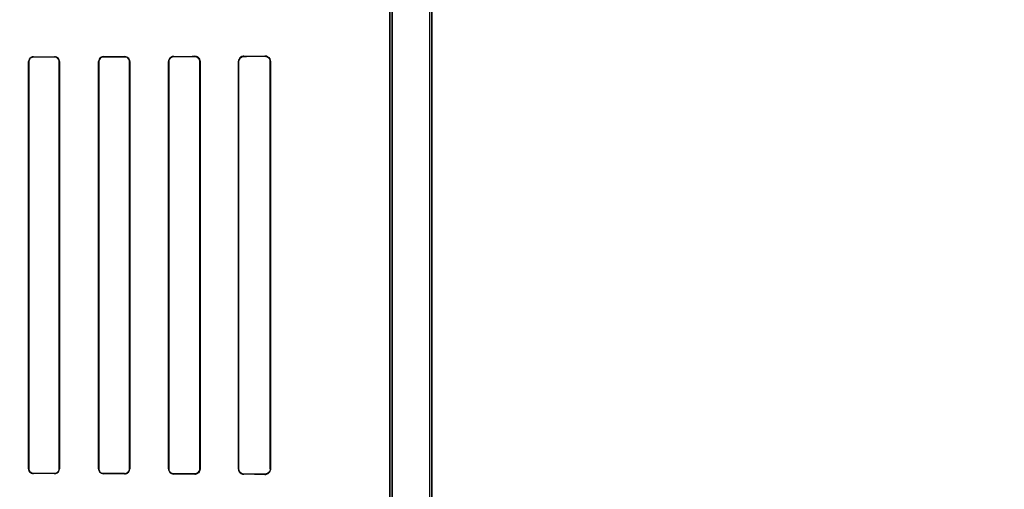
# Model space of a CAD drawing. Header units: millimetres. Extents: x 0 to 297, y 0 to 210.
# Tile 363 of 455: x 242.733 to 243.225, y 157.54 to 157.774. Entities that reach past the tile are written whole.
import ezdxf

# ---------------------------------------------------------------- set-up
doc = ezdxf.new("R2010")
doc.units = ezdxf.units.MM
doc.header["$LTSCALE"] = 16.335
doc.layers.get('0').update_dxf_attribs({"linetype": 'CONTINUOUS'})
for name, color, linetype in [('AXES_REF', 7, 'CONTINUOUS'), ('INTFCLR_1', 7, 'CONTINUOUS'), ('INTFCLR_72935', 7, 'CONTINUOUS')]:
    doc.layers.add(name, color=color, linetype=linetype)

msp = doc.modelspace()

# ---------------------------------------------------------------- linework, layer by layer
at = {"color": 7, "linetype": 'Continuous'}
for radius in [6.78708, 6.7865, 6.74304]:
    msp.add_circle((241.48891, 154.71148), radius, dxfattribs=at)
msp.add_arc((241.48891, 154.71148), 6.72, 278.277129, 261.722871, dxfattribs=at)
at = {"layer": 'AXES_REF', "color": 9, "linetype": 'Continuous'}
msp.add_circle((241.48891, 154.71148), 4.15, dxfattribs=at)
at = {"layer": 'AXES_REF', "color": 7, "linetype": 'Continuous'}
msp.add_arc((241.48891, 154.71148), 6.874, 113.082685, 66.917315, dxfattribs=at)
at = {"layer": 'AXES_REF', "color": 9, "linetype": 'Continuous'}
msp.add_arc((241.48891, 154.71148), 6.19116, 94.411812, 85.588188, dxfattribs=at)
at = {"layer": 'INTFCLR_1', "color": 6, "linetype": 'Continuous'}
for p, q in [((242.93796, 159.03048), (242.93796, 157.16147)), ((242.93919, 159.03047), (242.93919, 157.16147)), ((242.91819, 158.37778), (242.91819, 157.53415)), ((242.91943, 157.53415), (242.91943, 158.37778)), ((242.73796, 157.75297), (242.73796, 157.54997)), ((242.73804, 157.75297), (242.73804, 157.54997)), ((242.7532, 157.54997), (242.7532, 157.75297)), ((242.75329, 157.54997), (242.75329, 157.75297)), ((242.77287, 157.75297), (242.77287, 157.54997)), ((242.77296, 157.75297), (242.77296, 157.54997)), ((242.78829, 157.54997), (242.78829, 157.75297)), ((242.78838, 157.54997), (242.78838, 157.75297)), ((242.80777, 157.75297), (242.80777, 157.54997)), ((242.80787, 157.75297), (242.80787, 157.54997)), ((242.82339, 157.54997), (242.82339, 157.75297)), ((242.8235, 157.54997), (242.8235, 157.75297)), ((242.84263, 157.75297), (242.84263, 157.54997)), ((242.84275, 157.75297), (242.84275, 157.54997)), ((242.85853, 157.54997), (242.85853, 157.75297)), ((242.85866, 157.54997), (242.85866, 157.75297))]:
    msp.add_line(p, q, dxfattribs=at)
at = {"layer": 'INTFCLR_1', "color": 9, "linetype": 'Continuous'}
for p, q in [((242.74036, 157.75529), (242.74036, 157.75537)), ((242.75086, 157.7554), (242.75086, 157.75531)), ((242.77536, 157.75537), (242.77536, 157.75546)), ((242.78586, 157.75549), (242.78586, 157.75539)), ((242.81036, 157.75546), (242.81036, 157.75556)), ((242.82086, 157.7556), (242.82086, 157.7555)), ((242.84536, 157.75559), (242.84536, 157.7557)), ((242.85586, 157.75576), (242.85586, 157.75563)), ((242.73796, 157.75297), (242.73804, 157.75297)), ((242.7532, 157.75297), (242.75329, 157.75297)), ((242.77287, 157.75297), (242.77296, 157.75297)), ((242.78829, 157.75297), (242.78838, 157.75297)), ((242.80777, 157.75297), (242.80787, 157.75297)), ((242.82339, 157.75297), (242.8235, 157.75297)), ((242.84263, 157.75297), (242.84275, 157.75297)), ((242.85853, 157.75297), (242.85866, 157.75297)), ((242.73804, 157.54997), (242.73796, 157.54997)), ((242.75329, 157.54997), (242.7532, 157.54997)), ((242.77296, 157.54997), (242.77287, 157.54997)), ((242.78838, 157.54997), (242.78829, 157.54997)), ((242.80787, 157.54997), (242.80777, 157.54997)), ((242.8235, 157.54997), (242.82339, 157.54997)), ((242.84275, 157.54997), (242.84263, 157.54997)), ((242.85866, 157.54997), (242.85853, 157.54997)), ((242.74036, 157.54756), (242.74036, 157.54765)), ((242.75086, 157.54763), (242.75086, 157.54754)), ((242.77536, 157.54748), (242.77536, 157.54757)), ((242.78586, 157.54754), (242.78586, 157.54745)), ((242.81036, 157.54737), (242.81036, 157.54747)), ((242.82086, 157.54744), (242.82086, 157.54733)), ((242.84536, 157.54723), (242.84536, 157.54735)), ((242.85586, 157.5473), (242.85586, 157.54718))]:
    msp.add_line(p, q, dxfattribs=at)
at = {"layer": 'INTFCLR_1', "color": 7, "linetype": 'Continuous'}
msp.add_lwpolyline([(242.82173, 157.54748), (242.82164, 157.54745), (242.82155, 157.54742), (242.82145, 157.5474), (242.82136, 157.54738), (242.82126, 157.54736), (242.82116, 157.54735), (242.82106, 157.54734), (242.82096, 157.54734), (242.82086, 157.54733)], dxfattribs=at)
at = {"layer": 'INTFCLR_1', "color": 6, "linetype": 'Continuous'}
for centre, major_axis, start_param, end_param in [((242.55311, 157.75647), (0.36509, 0), -1.032246, -0.998394), ((242.55311, 157.75647), (0.38609, 0), -1.064439, -1.033062), ((242.55311, 157.75647), (0.36509, 0), -0.9163, -0.879521), ((242.55311, 157.75647), (0.38609, 0), -0.9574, -0.923735), ((242.55311, 157.75647), (0.36509, 0), -0.788898, -0.747504), ((242.55311, 157.75647), (0.38609, 0), -0.841558, -0.804464), ((242.55311, 157.75647), (0.36509, 0), -0.642675, -0.593022), ((242.55311, 157.75647), (0.38609, 0), -0.712156, -0.66947), ((242.55311, 157.54647), (0.38609, 0), 1.033062, 1.064439), ((242.55311, 157.54647), (0.36509, 0), 0.998394, 1.032246), ((242.55311, 157.54647), (0.38609, 0), 0.923735, 0.9574), ((242.55311, 157.54647), (0.36509, 0), 0.879521, 0.9163), ((242.55311, 157.54647), (0.38609, 0), 0.804464, 0.841558), ((242.55311, 157.54647), (0.36509, 0), 0.747504, 0.788898), ((242.55311, 157.54647), (0.38609, 0), 0.66947, 0.712156), ((242.55311, 157.54647), (0.36509, 0), 0.593022, 0.642675)]:
    msp.add_ellipse(centre, major_axis=major_axis, ratio=0.003491, start_param=start_param, end_param=end_param, dxfattribs=at)
for points, knots in [([(242.74036, 157.75537), (242.73978, 157.75537), (242.73851, 157.7549), (242.73796, 157.75361), (242.73796, 157.75297)], [0, 0, 0, 0, 0.47334, 1, 1, 1, 1]), ([(242.74036, 157.75529), (242.73988, 157.75529), (242.73867, 157.75492), (242.73804, 157.75367), (242.73804, 157.75297)], [0, 0, 0, 0, 0.401644, 1, 1, 1, 1]), ([(242.75329, 157.75297), (242.75329, 157.75349), (242.75288, 157.75476), (242.75157, 157.7554), (242.75086, 157.7554)], [0, 0, 0, 0, 0.419413, 1, 1, 1, 1]), ([(242.7532, 157.75297), (242.7532, 157.75347), (242.75281, 157.7547), (242.75155, 157.75531), (242.75086, 157.75531)], [0, 0, 0, 0, 0.422805, 1, 1, 1, 1]), ([(242.77536, 157.75546), (242.77488, 157.75546), (242.7736, 157.7551), (242.77287, 157.75376), (242.77287, 157.75297)], [0, 0, 0, 0, 0.373746, 1, 1, 1, 1]), ([(242.77536, 157.75537), (242.77491, 157.75537), (242.77367, 157.75503), (242.77296, 157.75373), (242.77296, 157.75297)], [0, 0, 0, 0, 0.369219, 1, 1, 1, 1]), ([(242.78838, 157.75297), (242.78838, 157.75349), (242.78798, 157.7548), (242.78662, 157.75549), (242.78586, 157.75549)], [0, 0, 0, 0, 0.405294, 1, 1, 1, 1]), ([(242.78829, 157.75297), (242.78829, 157.75348), (242.78789, 157.75475), (242.78658, 157.75539), (242.78586, 157.75539)], [0, 0, 0, 0, 0.4116, 1, 1, 1, 1]), ([(242.81036, 157.75556), (242.80984, 157.75556), (242.80849, 157.75516), (242.80777, 157.75377), (242.80777, 157.75297)], [0, 0, 0, 0, 0.394588, 1, 1, 1, 1]), ([(242.81036, 157.75546), (242.80984, 157.75546), (242.80854, 157.75506), (242.80787, 157.75372), (242.80787, 157.75297)], [0, 0, 0, 0, 0.409287, 1, 1, 1, 1]), ([(242.8235, 157.75297), (242.8235, 157.75347), (242.82312, 157.75484), (242.82169, 157.75561), (242.82086, 157.7556)], [0, 0, 0, 0, 0.376083, 1, 1, 1, 1]), ([(242.82339, 157.75297), (242.82339, 157.75347), (242.82301, 157.75479), (242.82164, 157.7555), (242.82086, 157.7555)], [0, 0, 0, 0, 0.392608, 1, 1, 1, 1]), ([(242.84536, 157.7557), (242.84485, 157.7557), (242.84344, 157.75532), (242.84263, 157.75385), (242.84263, 157.75297)], [0, 0, 0, 0, 0.364649, 1, 1, 1, 1]), ([(242.84536, 157.75559), (242.84489, 157.75559), (242.84355, 157.75524), (242.84275, 157.75383), (242.84275, 157.75297)], [0, 0, 0, 0, 0.351042, 1, 1, 1, 1]), ([(242.85866, 157.75297), (242.85866, 157.75345), (242.85831, 157.75489), (242.85679, 157.75576), (242.85586, 157.75576)], [0, 0, 0, 0, 0.340507, 1, 1, 1, 1]), ([(242.85853, 157.75297), (242.85853, 157.75346), (242.85817, 157.75484), (242.85672, 157.75564), (242.85586, 157.75563)], [0, 0, 0, 0, 0.359845, 1, 1, 1, 1]), ([(242.73796, 157.54997), (242.73796, 157.54945), (242.73836, 157.54819), (242.73965, 157.54756), (242.74036, 157.54756)], [0, 0, 0, 0, 0.424164, 1, 1, 1, 1]), ([(242.73804, 157.54997), (242.73804, 157.54946), (242.73844, 157.54825), (242.73968, 157.54765), (242.74036, 157.54765)], [0, 0, 0, 0, 0.426865, 1, 1, 1, 1]), ([(242.75086, 157.54763), (242.75142, 157.54762), (242.75267, 157.54809), (242.7532, 157.54934), (242.7532, 157.54997)], [0, 0, 0, 0, 0.47417, 1, 1, 1, 1]), ([(242.75086, 157.54754), (242.75131, 157.54754), (242.75257, 157.54787), (242.75329, 157.54919), (242.75329, 157.54997)], [0, 0, 0, 0, 0.365847, 1, 1, 1, 1]), ([(242.77287, 157.54997), (242.77287, 157.54945), (242.77328, 157.54815), (242.77461, 157.54748), (242.77536, 157.54748)], [0, 0, 0, 0, 0.412854, 1, 1, 1, 1]), ([(242.77296, 157.54997), (242.77296, 157.54946), (242.77336, 157.54821), (242.77465, 157.54757), (242.77536, 157.54757)], [0, 0, 0, 0, 0.417006, 1, 1, 1, 1]), ([(242.78586, 157.54754), (242.78632, 157.54754), (242.78758, 157.54789), (242.78829, 157.5492), (242.78829, 157.54997)], [0, 0, 0, 0, 0.373842, 1, 1, 1, 1]), ([(242.78586, 157.54745), (242.78634, 157.54745), (242.78765, 157.54781), (242.78838, 157.54917), (242.78838, 157.54997)], [0, 0, 0, 0, 0.379371, 1, 1, 1, 1]), ([(242.80777, 157.54997), (242.80777, 157.54945), (242.80816, 157.5481), (242.80956, 157.54738), (242.81036, 157.54737)], [0, 0, 0, 0, 0.39343, 1, 1, 1, 1]), ([(242.80787, 157.54997), (242.80787, 157.54946), (242.80826, 157.54816), (242.8096, 157.54748), (242.81036, 157.54747)], [0, 0, 0, 0, 0.402384, 1, 1, 1, 1]), ([(242.82086, 157.54744), (242.82136, 157.54744), (242.82268, 157.54782), (242.82339, 157.54919), (242.82339, 157.54997)], [0, 0, 0, 0, 0.39382, 1, 1, 1, 1]), ([(242.84263, 157.54997), (242.84263, 157.54947), (242.843, 157.54806), (242.84447, 157.54724), (242.84536, 157.54723)], [0, 0, 0, 0, 0.358968, 1, 1, 1, 1]), ([(242.84275, 157.54997), (242.84275, 157.54947), (242.84312, 157.54812), (242.84452, 157.54735), (242.84536, 157.54735)], [0, 0, 0, 0, 0.373103, 1, 1, 1, 1]), ([(242.85586, 157.54718), (242.8564, 157.54718), (242.85785, 157.54758), (242.85866, 157.54909), (242.85866, 157.54997)], [0, 0, 0, 0, 0.380109, 1, 1, 1, 1]), ([(242.85853, 157.54997), (242.85853, 157.54948), (242.85817, 157.5481), (242.85672, 157.5473), (242.85586, 157.5473)], [0, 0, 0, 0, 0.359689, 1, 1, 1, 1])]:
    msp.add_open_spline(points, degree=3, knots=knots, dxfattribs=at)
at = {"layer": 'INTFCLR_1', "color": 7, "linetype": 'Continuous'}
msp.add_open_spline([(242.82086, 157.54733), (242.8214, 157.54734), (242.82277, 157.54774), (242.82351, 157.54917), (242.8235, 157.54997)], degree=3, knots=[0, 0, 0, 0, 0.401573, 1, 1, 1, 1], dxfattribs=at)
at = {"layer": 'INTFCLR_72935', "color": 6, "linetype": 'Continuous'}
for p, q in [((242.93796, 159.03049), (242.93796, 157.16147)), ((242.93919, 157.16147), (242.93919, 159.03047)), ((242.91819, 157.5321), (242.91819, 158.37983)), ((242.91943, 158.38108), (242.91943, 157.53085)), ((242.73796, 157.54997), (242.73796, 157.75297)), ((242.73804, 157.54997), (242.73804, 157.75297)), ((242.7532, 157.75297), (242.7532, 157.54997)), ((242.75329, 157.75297), (242.75329, 157.54997)), ((242.77287, 157.54997), (242.77287, 157.75297)), ((242.77296, 157.54997), (242.77296, 157.75297)), ((242.78829, 157.75297), (242.78829, 157.54997)), ((242.78838, 157.75297), (242.78838, 157.54997)), ((242.80777, 157.54997), (242.80777, 157.75297)), ((242.80787, 157.54997), (242.80787, 157.75297)), ((242.82339, 157.75297), (242.82339, 157.54997)), ((242.8235, 157.75297), (242.8235, 157.54997)), ((242.84263, 157.54997), (242.84263, 157.75297)), ((242.84275, 157.54997), (242.84275, 157.75297)), ((242.85853, 157.75297), (242.85853, 157.54997)), ((242.85866, 157.75297), (242.85866, 157.54997))]:
    msp.add_line(p, q, dxfattribs=at)
at = {"layer": 'INTFCLR_72935', "color": 9, "linetype": 'Continuous'}
for p, q in [((242.74036, 157.75537), (242.74036, 157.75529)), ((242.75086, 157.75531), (242.75086, 157.7554)), ((242.77536, 157.75546), (242.77536, 157.75537)), ((242.78586, 157.75539), (242.78586, 157.75549)), ((242.81036, 157.75556), (242.81036, 157.75546)), ((242.82086, 157.7555), (242.82086, 157.7556)), ((242.84536, 157.7557), (242.84536, 157.75559)), ((242.85586, 157.75563), (242.85586, 157.75576)), ((242.73804, 157.75297), (242.73796, 157.75297)), ((242.75329, 157.75297), (242.7532, 157.75297)), ((242.77296, 157.75297), (242.77287, 157.75297)), ((242.78838, 157.75297), (242.78829, 157.75297)), ((242.80787, 157.75297), (242.80777, 157.75297)), ((242.8235, 157.75297), (242.82339, 157.75297)), ((242.84275, 157.75297), (242.84263, 157.75297)), ((242.85866, 157.75297), (242.85853, 157.75297)), ((242.73796, 157.54997), (242.73804, 157.54997)), ((242.7532, 157.54997), (242.75329, 157.54997)), ((242.77287, 157.54997), (242.77296, 157.54997)), ((242.78829, 157.54997), (242.78838, 157.54997)), ((242.80777, 157.54997), (242.80787, 157.54997)), ((242.82339, 157.54997), (242.8235, 157.54997)), ((242.84263, 157.54997), (242.84275, 157.54997)), ((242.85853, 157.54997), (242.85866, 157.54997)), ((242.74036, 157.54765), (242.74036, 157.54756)), ((242.75086, 157.54754), (242.75086, 157.54763)), ((242.77536, 157.54757), (242.77536, 157.54748)), ((242.78586, 157.54745), (242.78586, 157.54754)), ((242.81036, 157.54747), (242.81036, 157.54737)), ((242.82086, 157.54733), (242.82086, 157.54744)), ((242.84536, 157.54735), (242.84536, 157.54723)), ((242.85586, 157.54718), (242.85586, 157.5473))]:
    msp.add_line(p, q, dxfattribs=at)
at = {"layer": 'INTFCLR_72935', "color": 7, "linetype": 'Continuous'}
for points in [[(242.82173, 157.75546), (242.82164, 157.75549), (242.82155, 157.75551), (242.82145, 157.75554), (242.82136, 157.75556), (242.82126, 157.75557), (242.82116, 157.75559), (242.82106, 157.75559), (242.82096, 157.7556), (242.82086, 157.7556)], [(242.85673, 157.75562), (242.85664, 157.75565), (242.85655, 157.75567), (242.85646, 157.75569), (242.85637, 157.75571), (242.85627, 157.75573), (242.85617, 157.75574), (242.85607, 157.75575), (242.85596, 157.75575), (242.85586, 157.75576)], [(242.85586, 157.75563), (242.85595, 157.75563), (242.85605, 157.75563), (242.85614, 157.75562), (242.85624, 157.75561), (242.85634, 157.75559), (242.85644, 157.75557), (242.85653, 157.75555), (242.85662, 157.75552), (242.85671, 157.75549)], [(242.85671, 157.54744), (242.85662, 157.54741), (242.85653, 157.54739), (242.85644, 157.54737), (242.85635, 157.54735), (242.85625, 157.54733), (242.85616, 157.54732), (242.85606, 157.54731), (242.85596, 157.54731), (242.85586, 157.5473)], [(242.85586, 157.54718), (242.85596, 157.54718), (242.85607, 157.54719), (242.85617, 157.5472), (242.85627, 157.54721), (242.85637, 157.54722), (242.85646, 157.54724), (242.85655, 157.54726), (242.85664, 157.54729), (242.85672, 157.54731)]]:
    msp.add_lwpolyline(points, dxfattribs=at)
at = {"layer": 'INTFCLR_72935', "color": 6, "linetype": 'Continuous'}
for centre, major_axis, start_param, end_param in [((242.55311, 157.75647), (0.36509, 0), -1.032246, -0.998394), ((242.55311, 157.75647), (0.38609, 0), -1.064439, -1.033062), ((242.55311, 157.75647), (0.36509, 0), -0.9163, -0.879521), ((242.55311, 157.75647), (0.38609, 0), -0.9574, -0.923735), ((242.55311, 157.75647), (0.36509, 0), -0.788898, -0.747504), ((242.55311, 157.75647), (0.38609, 0), -0.841558, -0.804464), ((242.55311, 157.75647), (0.36509, 0), -0.642675, -0.593022), ((242.55311, 157.75647), (0.38609, 0), -0.712156, -0.66947), ((242.55311, 157.54647), (0.38609, 0), 1.033062, 1.064439), ((242.55311, 157.54647), (0.36509, 0), 0.998394, 1.032246), ((242.55311, 157.54647), (0.38609, 0), 0.923735, 0.9574), ((242.55311, 157.54647), (0.36509, 0), 0.879521, 0.9163), ((242.55311, 157.54647), (0.38609, 0), 0.804464, 0.841558), ((242.55311, 157.54647), (0.36509, 0), 0.747504, 0.788898), ((242.55311, 157.54647), (0.38609, 0), 0.66947, 0.712156), ((242.55311, 157.54647), (0.36509, 0), 0.593022, 0.642675)]:
    msp.add_ellipse(centre, major_axis=major_axis, ratio=0.003491, start_param=start_param, end_param=end_param, dxfattribs=at)
for points, knots in [([(242.74036, 157.75537), (242.7399, 157.75537), (242.73866, 157.75503), (242.73796, 157.75374), (242.73796, 157.75297)], [0, 0, 0, 0, 0.370654, 1, 1, 1, 1]), ([(242.73804, 157.75297), (242.73804, 157.75348), (242.73844, 157.75469), (242.73968, 157.75529), (242.74036, 157.75529)], [0, 0, 0, 0, 0.429388, 1, 1, 1, 1]), ([(242.75329, 157.75297), (242.75329, 157.75349), (242.75288, 157.75477), (242.75157, 157.7554), (242.75086, 157.7554)], [0, 0, 0, 0, 0.422387, 1, 1, 1, 1]), ([(242.75086, 157.75531), (242.75142, 157.75531), (242.75267, 157.75485), (242.7532, 157.7536), (242.7532, 157.75297)], [0, 0, 0, 0, 0.47417, 1, 1, 1, 1]), ([(242.77536, 157.75546), (242.77487, 157.75546), (242.77358, 157.75509), (242.77287, 157.75375), (242.77287, 157.75297)], [0, 0, 0, 0, 0.383063, 1, 1, 1, 1]), ([(242.77296, 157.75297), (242.77296, 157.75348), (242.77336, 157.75473), (242.77465, 157.75536), (242.77536, 157.75537)], [0, 0, 0, 0, 0.417182, 1, 1, 1, 1]), ([(242.78838, 157.75297), (242.78838, 157.75349), (242.78798, 157.7548), (242.78662, 157.75549), (242.78586, 157.75549)], [0, 0, 0, 0, 0.404898, 1, 1, 1, 1]), ([(242.78586, 157.75539), (242.78633, 157.75539), (242.78759, 157.75504), (242.78829, 157.75373), (242.78829, 157.75297)], [0, 0, 0, 0, 0.383513, 1, 1, 1, 1]), ([(242.81036, 157.75556), (242.80983, 157.75556), (242.80848, 157.75515), (242.80777, 157.75376), (242.80777, 157.75297)], [0, 0, 0, 0, 0.400719, 1, 1, 1, 1]), ([(242.80787, 157.75297), (242.80787, 157.75348), (242.80826, 157.75477), (242.8096, 157.75546), (242.81036, 157.75546)], [0, 0, 0, 0, 0.400302, 1, 1, 1, 1]), ([(242.82086, 157.7555), (242.82137, 157.7555), (242.82269, 157.75511), (242.82339, 157.75374), (242.82339, 157.75297)], [0, 0, 0, 0, 0.398583, 1, 1, 1, 1]), ([(242.84536, 157.7557), (242.84484, 157.7557), (242.84343, 157.75531), (242.84263, 157.75384), (242.84263, 157.75297)], [0, 0, 0, 0, 0.372091, 1, 1, 1, 1]), ([(242.84275, 157.75297), (242.84275, 157.75346), (242.84312, 157.75482), (242.84452, 157.75558), (242.84536, 157.75559)], [0, 0, 0, 0, 0.373103, 1, 1, 1, 1]), ([(242.73796, 157.54997), (242.73796, 157.54945), (242.73836, 157.54819), (242.73965, 157.54756), (242.74036, 157.54756)], [0, 0, 0, 0, 0.425926, 1, 1, 1, 1]), ([(242.74036, 157.54765), (242.73987, 157.54765), (242.73866, 157.54802), (242.73804, 157.54927), (242.73804, 157.54997)], [0, 0, 0, 0, 0.409084, 1, 1, 1, 1]), ([(242.7532, 157.54997), (242.7532, 157.54946), (242.7528, 157.54823), (242.75154, 157.54762), (242.75086, 157.54763)], [0, 0, 0, 0, 0.426616, 1, 1, 1, 1]), ([(242.75086, 157.54754), (242.75132, 157.54754), (242.75258, 157.54789), (242.75329, 157.5492), (242.75329, 157.54997)], [0, 0, 0, 0, 0.376214, 1, 1, 1, 1]), ([(242.77287, 157.54997), (242.77287, 157.54945), (242.77328, 157.54815), (242.77461, 157.54748), (242.77536, 157.54748)], [0, 0, 0, 0, 0.411614, 1, 1, 1, 1]), ([(242.77536, 157.54757), (242.7749, 157.54757), (242.77365, 157.54792), (242.77296, 157.54921), (242.77296, 157.54997)], [0, 0, 0, 0, 0.378712, 1, 1, 1, 1]), ([(242.78829, 157.54997), (242.78829, 157.54946), (242.78789, 157.54819), (242.78658, 157.54754), (242.78586, 157.54754)], [0, 0, 0, 0, 0.411738, 1, 1, 1, 1]), ([(242.78586, 157.54745), (242.78635, 157.54745), (242.78767, 157.54782), (242.78838, 157.54918), (242.78838, 157.54997)], [0, 0, 0, 0, 0.387522, 1, 1, 1, 1]), ([(242.80777, 157.54997), (242.80777, 157.54945), (242.80816, 157.54811), (242.80956, 157.54738), (242.81036, 157.54737)], [0, 0, 0, 0, 0.391624, 1, 1, 1, 1]), ([(242.81036, 157.54747), (242.80986, 157.54747), (242.80856, 157.54786), (242.80787, 157.5492), (242.80787, 157.54997)], [0, 0, 0, 0, 0.393004, 1, 1, 1, 1]), ([(242.8235, 157.54997), (242.8235, 157.54946), (242.82312, 157.5481), (242.82169, 157.54733), (242.82086, 157.54733)], [0, 0, 0, 0, 0.376083, 1, 1, 1, 1]), ([(242.82339, 157.54997), (242.82339, 157.54946), (242.82301, 157.54814), (242.82164, 157.54744), (242.82086, 157.54744)], [0, 0, 0, 0, 0.392511, 1, 1, 1, 1]), ([(242.84263, 157.54997), (242.84263, 157.5495), (242.84297, 157.5481), (242.84444, 157.54724), (242.84536, 157.54723)], [0, 0, 0, 0, 0.338375, 1, 1, 1, 1]), ([(242.84536, 157.54735), (242.84489, 157.54735), (242.84355, 157.5477), (242.84275, 157.54911), (242.84275, 157.54997)], [0, 0, 0, 0, 0.351007, 1, 1, 1, 1])]:
    msp.add_open_spline(points, degree=3, knots=knots, dxfattribs=at)
at = {"layer": 'INTFCLR_72935', "color": 7, "linetype": 'Continuous'}
for points, knots in [([(242.82086, 157.7556), (242.8214, 157.7556), (242.82277, 157.7552), (242.82351, 157.75377), (242.8235, 157.75297)], [0, 0, 0, 0, 0.401573, 1, 1, 1, 1]), ([(242.85586, 157.75576), (242.85633, 157.75575), (242.85777, 157.75543), (242.85866, 157.75391), (242.85866, 157.75297)], [0, 0, 0, 0, 0.336778, 1, 1, 1, 1]), ([(242.85586, 157.75563), (242.85636, 157.75563), (242.85774, 157.75527), (242.85854, 157.75382), (242.85853, 157.75297)], [0, 0, 0, 0, 0.369943, 1, 1, 1, 1]), ([(242.85853, 157.54997), (242.85853, 157.54951), (242.85819, 157.54813), (242.85674, 157.54732), (242.85586, 157.5473)], [0, 0, 0, 0, 0.342814, 1, 1, 1, 1]), ([(242.85866, 157.54997), (242.85866, 157.54941), (242.85823, 157.54795), (242.85672, 157.54719), (242.85586, 157.54718)], [0, 0, 0, 0, 0.39445, 1, 1, 1, 1]), ([(242.85853, 157.54997), (242.85853, 157.54949), (242.85823, 157.54838), (242.85729, 157.54763), (242.85671, 157.54744)], [0, 0, 0, 0, 0.441846, 1, 1, 1, 1])]:
    msp.add_open_spline(points, degree=3, knots=knots, dxfattribs=at)

doc.saveas('drawing.dxf')
